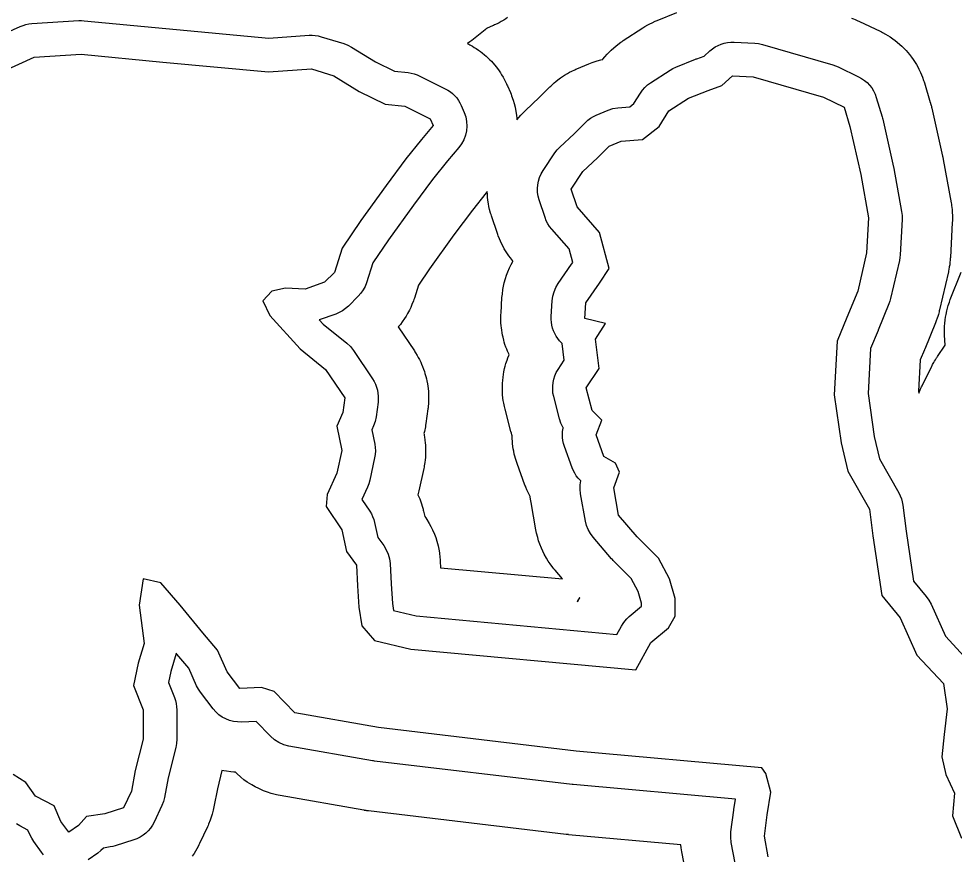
# Model space of a CAD drawing. Extents: x 1950930 to 2061844, y 904556 to 1017002.
# Drawn here: x 1986522 to 1988606, y 1003624 to 1005485 of the extents above; entities that cross this region are included whole.
import ezdxf

# ---------------------------------------------------------------- set-up
doc = ezdxf.new("R2010")
doc.units = 0
doc.layers.add('Exist Hydrographic Buffer Line', color=7, linetype='Continuous')
doc.layers.add('Exist Hydrographic Lake Shore', color=7, linetype='Continuous')

msp = doc.modelspace()

# ---------------------------------------------------------------- linework, layer by layer
at = {"layer": 'Exist Hydrographic Buffer Line'}
for points in [[(1987610.8, 1005487.7), (1987606.6, 1005484.9), (1987602.3, 1005482.2), (1987596.4, 1005478.8), (1987592, 1005476.3), (1987587.5, 1005474.1), (1987581.3, 1005471.2), (1987579, 1005470.1), (1987576.7, 1005469.1), (1987565.5, 1005464.4), (1987564.3, 1005463.4), (1987562.4, 1005461.8), (1987560.5, 1005460.2), (1987530.9, 1005436.5), (1987528.8, 1005434.9), (1987526.7, 1005433.3), (1987521.6, 1005429.6), (1987522.1, 1005429.4), (1987524.3, 1005428.2), (1987526.4, 1005427.1), (1987532.2, 1005423.9), (1987536.4, 1005421.4), (1987540.6, 1005418.7), (1987546, 1005415), (1987550, 1005412.2), (1987553.9, 1005409.2), (1987559, 1005405), (1987562.7, 1005401.8), (1987566.3, 1005398.5), (1987571.1, 1005393.9), (1987574.5, 1005390.4), (1987577.8, 1005386.7), (1987582.1, 1005381.7), (1987585.2, 1005378), (1987588.2, 1005374), (1987592, 1005368.7), (1987594.8, 1005364.6), (1987597.4, 1005360.5), (1987600.8, 1005354.8), (1987603.2, 1005350.5), (1987605.4, 1005346.2), (1987608.3, 1005340.2), (1987609.3, 1005338), (1987610.3, 1005335.7), (1987616.9, 1005320.5), (1987618.3, 1005316.9), (1987619.7, 1005313.2), (1987623.1, 1005303.4), (1987625.4, 1005295.9), (1987627.2, 1005288.4), (1987629.2, 1005278.1), (1987630.5, 1005270.4), (1987631.2, 1005262.7), (1987631.3, 1005259.8), (1987631.7, 1005260.3), (1987635.8, 1005265.4), (1987640.1, 1005270.2), (1987646.1, 1005276.5), (1987648.4, 1005278.8), (1987650.7, 1005281), (1987681, 1005309.4), (1987704.9, 1005333.3), (1987706.9, 1005335.2), (1987708.9, 1005337), (1987714.3, 1005342), (1987718.4, 1005345.5), (1987722.7, 1005348.9), (1987728.6, 1005353.3), (1987733.1, 1005356.4), (1987737.7, 1005359.4), (1987744, 1005363.1), (1987748.7, 1005365.8), (1987753.6, 1005368.3), (1987760.2, 1005371.4), (1987762.7, 1005372.6), (1987765.2, 1005373.7), (1987791.4, 1005384.6), (1987795.3, 1005386.1), (1987799.3, 1005387.6), (1987810.2, 1005391.1), (1987818.4, 1005393.5), (1987822.5, 1005394.3), (1987823.2, 1005395.3), (1987827.1, 1005400), (1987832.5, 1005406.1), (1987836.7, 1005410.6), (1987841.1, 1005414.8), (1987847.1, 1005420.3), (1987851.7, 1005424.3), (1987856.5, 1005428), (1987863.1, 1005432.9), (1987865.6, 1005434.6), (1987868.1, 1005436.3), (1987911.7, 1005464.7), (1987914, 1005466.1), (1987916.4, 1005467.6), (1987922.7, 1005471.3), (1987927.5, 1005473.9), (1987932.5, 1005476.3), (1987939.2, 1005479.4), (1987941.7, 1005480.5), (1987944.2, 1005481.5), (1987987.8, 1005499)], [(1986413.9, 1005417.7), (1986525.1, 1005467.9), (1986531.4, 1005470.4), (1986537.9, 1005472.3), (1986544.5, 1005473.6), (1986551.2, 1005474.4), (1986655.8, 1005480.9), (1986661.7, 1005481), (1986667.7, 1005480.7), (1986849.5, 1005463.3), (1987078.7, 1005442), (1987168.6, 1005448.2), (1987175.4, 1005448.3), (1987182.2, 1005447.9), (1987188.9, 1005446.8), (1987195.5, 1005445.1), (1987245.6, 1005429.8), (1987254.6, 1005426.4), (1987263.1, 1005421.9), (1987316.7, 1005388.9), (1987359.1, 1005368.1), (1987389.2, 1005365.1), (1987396, 1005364.1), (1987402.6, 1005362.5), (1987409.1, 1005360.3), (1987415.3, 1005357.5), (1987472, 1005329.2), (1987477.7, 1005326), (1987483.2, 1005322.3), (1987488.3, 1005318.2), (1987493, 1005313.6), (1987497.3, 1005308.6), (1987501.1, 1005303.2), (1987504.5, 1005297.6), (1987507.4, 1005291.7), (1987513.9, 1005276.4), (1987517.3, 1005266.5), (1987519.4, 1005256.3), (1987520, 1005245.9), (1987519.1, 1005235.5), (1987516.8, 1005225.4), (1987513.1, 1005215.6), (1987508.1, 1005206.4), (1987501.9, 1005198.1), (1987476.6, 1005168.5), (1987443.4, 1005127), (1987400.9, 1005069.6), (1987345.2, 1004992.4), (1987310.5, 1004941.2), (1987296.3, 1004896.9), (1987293.1, 1004888.6), (1987288.9, 1004880.8), (1987283.8, 1004873.4), (1987277.9, 1004866.8), (1987256.1, 1004845), (1987249.9, 1004839.4), (1987243, 1004834.5), (1987235.6, 1004830.4), (1987227.9, 1004827.2), (1987191.2, 1004814.3), (1987200.2, 1004804.4), (1987252.4, 1004762.2), (1987260.6, 1004754.6), (1987267.5, 1004745.7), (1987310, 1004682.5), (1987313.5, 1004676.7), (1987316.5, 1004670.6), (1987318.9, 1004664.3), (1987320.8, 1004657.7), (1987322, 1004651.1), (1987322.7, 1004644.3), (1987322.7, 1004637.5), (1987322.1, 1004630.8), (1987317.7, 1004598.1), (1987315.7, 1004588.1), (1987312.3, 1004578.4), (1987308.4, 1004569.3), (1987314.8, 1004537.6), (1987315.9, 1004530), (1987316.2, 1004522.3), (1987315.8, 1004514.6), (1987314.5, 1004507), (1987303.6, 1004456.8), (1987301.5, 1004449.2), (1987298.6, 1004441.8), (1987286.1, 1004414.2), (1987303.6, 1004387.9), (1987307.2, 1004382), (1987310.1, 1004375.9), (1987312.5, 1004369.5), (1987314.4, 1004362.9), (1987321.9, 1004329.6), (1987334.9, 1004311.4), (1987340.5, 1004302.2), (1987344.8, 1004292.4), (1987347.5, 1004282), (1987348.8, 1004271.4), (1987351, 1004226.3), (1987354, 1004182.4), (1987356.4, 1004166.8), (1987407.2, 1004154.5), (1987854.1, 1004113.6), (1987864.2, 1004131.8), (1987867.8, 1004137.8), (1987872, 1004143.3), (1987876.6, 1004148.4), (1987881.8, 1004153.1), (1987909.3, 1004176.1), (1987909.3, 1004182.7), (1987901.4, 1004208.9), (1987886.1, 1004238.1), (1987846.2, 1004278), (1987844.3, 1004280), (1987842.5, 1004282), (1987801.1, 1004330), (1987795.1, 1004338), (1987790.2, 1004346.8), (1987786.5, 1004356.1), (1987784, 1004365.8), (1987773.2, 1004426.9), (1987772.1, 1004436.9), (1987772.3, 1004446.9), (1987773.7, 1004455.4), (1987772, 1004457), (1987767.6, 1004461.8), (1987763.7, 1004466.9), (1987760.2, 1004472.4), (1987757.2, 1004478.2), (1987754.7, 1004484.2), (1987737.3, 1004532.2), (1987735.2, 1004538.7), (1987733.8, 1004545.4), (1987733, 1004552.2), (1987732.8, 1004559), (1987733.2, 1004565.8), (1987734.2, 1004572.6), (1987734.6, 1004574.1), (1987734, 1004575.1), (1987729.6, 1004584), (1987726.5, 1004593.4), (1987713.4, 1004643.6), (1987711.8, 1004651.2), (1987711.1, 1004658.9), (1987711.1, 1004666.7), (1987711.9, 1004674.5), (1987713.6, 1004682.1), (1987716, 1004689.5), (1987719.2, 1004696.6), (1987723.1, 1004703.3), (1987736.7, 1004724.3), (1987732.3, 1004761.8), (1987731.1, 1004762.9), (1987726.6, 1004767.6), (1987722.4, 1004772.7), (1987718.8, 1004778.1), (1987715.6, 1004783.8), (1987712.9, 1004789.8), (1987710.8, 1004796), (1987709.2, 1004802.4), (1987708.2, 1004808.9), (1987707.7, 1004815.4), (1987707.9, 1004822), (1987710, 1004856.9), (1987711.4, 1004867), (1987714.1, 1004876.9), (1987718.1, 1004886.4), (1987723.4, 1004895.2), (1987753.4, 1004938.1), (1987755.9, 1004941.8), (1987747.6, 1004972.7), (1987709.1, 1005016.2), (1987704.4, 1005022.1), (1987700.3, 1005028.4), (1987696.9, 1005035.2), (1987694.1, 1005042.2), (1987681, 1005081.4), (1987678.8, 1005089.6), (1987677.5, 1005098.1), (1987677.2, 1005106.6), (1987677.9, 1005115.1), (1987679.5, 1005123.4), (1987682, 1005131.6), (1987685.5, 1005139.4), (1987689.8, 1005146.7), (1987715.9, 1005186), (1987721.2, 1005192.9), (1987727.2, 1005199.2), (1987758.9, 1005228.8), (1987784.1, 1005254.1), (1987789.6, 1005259), (1987795.4, 1005263.4), (1987801.7, 1005267.2), (1987808.3, 1005270.3), (1987834.5, 1005281.2), (1987845.3, 1005284.8), (1987856.5, 1005286.7), (1987882.9, 1005289.1), (1987891.9, 1005296), (1987906.5, 1005319.3), (1987911.2, 1005326), (1987916.6, 1005332.1), (1987922.6, 1005337.6), (1987929.2, 1005342.4), (1987972.8, 1005370.8), (1987979.1, 1005374.5), (1987985.8, 1005377.5), (1988029.4, 1005395), (1988030.7, 1005395.5), (1988032, 1005396), (1988048.4, 1005401.8), (1988061.3, 1005413.6), (1988067, 1005418.2), (1988073.1, 1005422.3), (1988079.6, 1005425.8), (1988086.4, 1005428.6), (1988093.4, 1005430.8), (1988100.6, 1005432.2), (1988107.9, 1005433), (1988115.3, 1005433), (1988161.1, 1005430.8), (1988169.9, 1005429.9), (1988178.5, 1005427.9), (1988335.4, 1005382.1), (1988341.1, 1005380.2), (1988346.7, 1005377.8), (1988392.4, 1005356), (1988399.3, 1005352.3), (1988405.7, 1005347.8), (1988411.7, 1005342.8), (1988417.1, 1005337.1), (1988421.9, 1005330.9), (1988426, 1005324.3), (1988429.4, 1005317.2), (1988432, 1005309.8), (1988445.1, 1005266.2), (1988445.8, 1005263.7), (1988446.4, 1005261.1), (1988470.4, 1005154.3), (1988470.7, 1005152.8), (1988471, 1005151.2), (1988488.4, 1005055.3), (1988489.5, 1005046.6), (1988489.5, 1005037.7), (1988485.2, 1004959.2), (1988484.5, 1004952.8), (1988483.3, 1004946.5), (1988463.7, 1004861.5), (1988462.2, 1004855.7), (1988460.1, 1004850.1), (1988436.1, 1004791.2), (1988436, 1004790.9), (1988435.9, 1004790.6), (1988419.1, 1004750.2), (1988413.6, 1004650.5), (1988427.4, 1004554.5), (1988439.3, 1004504.9), (1988482.1, 1004428.9), (1988485.4, 1004422.5), (1988488, 1004415.8), (1988489.9, 1004408.8), (1988491.2, 1004401.7), (1988498.7, 1004343.5), (1988515.2, 1004231.8), (1988543.3, 1004197.8), (1988549.2, 1004189.6), (1988553.9, 1004180.7), (1988585.9, 1004109.2), (1988636.2, 1004055)], [(1988376.8, 1005486.3), (1988381, 1005484.8), (1988385.2, 1005483.1), (1988390.7, 1005480.8), (1988392.8, 1005479.9), (1988394.8, 1005478.9), (1988440.6, 1005457.1), (1988443.2, 1005455.8), (1988445.8, 1005454.5), (1988452.7, 1005450.7), (1988457.7, 1005447.8), (1988462.6, 1005444.6), (1988469.1, 1005440.2), (1988473.8, 1005436.8), (1988478.4, 1005433.1), (1988484.3, 1005428), (1988488.7, 1005424.1), (1988492.8, 1005420), (1988498.2, 1005414.3), (1988502.1, 1005410), (1988505.8, 1005405.5), (1988510.6, 1005399.3), (1988514, 1005394.6), (1988517.2, 1005389.7), (1988521.3, 1005383), (1988524.3, 1005377.9), (1988526.9, 1005372.7), (1988530.3, 1005365.7), (1988532.7, 1005360.4), (1988534.8, 1005354.9), (1988537.4, 1005347.5), (1988538.4, 1005344.8), (1988539.3, 1005342), (1988552.3, 1005298.4), (1988552.6, 1005297.4), (1988552.9, 1005296.5), (1988553.6, 1005293.9), (1988554.1, 1005292), (1988554.6, 1005290.1), (1988555.2, 1005287.5), (1988555.5, 1005286.6), (1988555.7, 1005285.6), (1988579.7, 1005178.8), (1988579.8, 1005178.2), (1988579.9, 1005177.6), (1988580.2, 1005176.1), (1988580.5, 1005175), (1988580.7, 1005173.9), (1988581, 1005172.4), (1988581.1, 1005171.8), (1988581.2, 1005171.3), (1988598.6, 1005075.3), (1988599.2, 1005072.1), (1988599.6, 1005068.8), (1988600.7, 1005060.1), (1988601.3, 1005053.5), (1988601.5, 1005046.9), (1988601.5, 1005038.1), (1988601.5, 1005034.8), (1988601.3, 1005031.5), (1988597, 1004953), (1988596.8, 1004950.6), (1988596.6, 1004948.2), (1988596, 1004941.9), (1988595.4, 1004937.1), (1988594.6, 1004932.4), (1988593.5, 1004926.1), (1988593, 1004923.7), (1988592.5, 1004921.4), (1988572.9, 1004836.3), (1988572.3, 1004834.2), (1988571.8, 1004832), (1988570.2, 1004826.2), (1988568.9, 1004821.9), (1988567.5, 1004817.7), (1988565.5, 1004812), (1988564.7, 1004809.9), (1988563.9, 1004807.8), (1988539.9, 1004749), (1988539.8, 1004748.9), (1988539.8, 1004748.8), (1988539.7, 1004748.5), (1988539.6, 1004748.3), (1988539.5, 1004748.1), (1988539.4, 1004747.8), (1988539.4, 1004747.7), (1988539.3, 1004747.6), (1988529.9, 1004724.9), (1988526.1, 1004655.4), (1988526.7, 1004651.1), (1988528.2, 1004654.8), (1988531.4, 1004662.1), (1988532.6, 1004664.9), (1988533.9, 1004667.6), (1988555.7, 1004711.2), (1988556.5, 1004712.8), (1988557.4, 1004714.5), (1988559.8, 1004719), (1988561.7, 1004722.2), (1988563.6, 1004725.5), (1988566.3, 1004729.7), (1988567.4, 1004731.3), (1988568.4, 1004732.9), (1988585.5, 1004758), (1988584.2, 1004780.2), (1988584.1, 1004783.2), (1988584, 1004786.2), (1988584, 1004794.3), (1988584.1, 1004800.4), (1988584.6, 1004806.4), (1988585.4, 1004814.5), (1988586.2, 1004820.5), (1988587.3, 1004826.4), (1988589, 1004834.4), (1988590.5, 1004840.3), (1988592.2, 1004846.1), (1988594.8, 1004853.8), (1988595.8, 1004856.6), (1988596.8, 1004859.5), (1988620.8, 1004920.5)], [(1988117.6, 1003604), (1988108.9, 1003649.8), (1988107.6, 1003661.8), (1988108.2, 1003673.9), (1988114.8, 1003721.9), (1988114.9, 1003722.5), (1988114.9, 1003723), (1988118.5, 1003746.4), (1987756.4, 1003778.8), (1987755.3, 1003778.9), (1987754.2, 1003779), (1987314.1, 1003831.3), (1987312, 1003831.6), (1987310, 1003832), (1987123.7, 1003864.7), (1987112.1, 1003867.6), (1987101.2, 1003872.4), (1987091.2, 1003878.8), (1987082.4, 1003886.8), (1987051, 1003919.6), (1987018, 1003918.1), (1987009, 1003918.3), (1987000, 1003919.5), (1986991.3, 1003921.8), (1986982.9, 1003925.1), (1986975, 1003929.4), (1986967.6, 1003934.6), (1986960.9, 1003940.7), (1986955, 1003947.5), (1986926.7, 1003984.6), (1986921.9, 1003991.6), (1986918, 1003999.1), (1986900.4, 1004037.9), (1986874.2, 1004069.3), (1986874, 1004069.5), (1986873.8, 1004069.8), (1986872.7, 1004071.1), (1986860.7, 1004031), (1986855.2, 1004006.1), (1986868.5, 1003972.9), (1986870.8, 1003966.2), (1986872.5, 1003959.2), (1986873.5, 1003952.2), (1986873.9, 1003945.1), (1986873.9, 1003879.7), (1986873.3, 1003870.5), (1986871.6, 1003861.5), (1986854.7, 1003793.8), (1986846.4, 1003750.1), (1986844.1, 1003740.9), (1986840.6, 1003732.2), (1986823.2, 1003695.1), (1986819.5, 1003688.3), (1986815.2, 1003681.9), (1986810.2, 1003676), (1986804.7, 1003670.6), (1986798.6, 1003665.8), (1986792.1, 1003661.6), (1986785.1, 1003658.2), (1986777.9, 1003655.5), (1986736.5, 1003642.4), (1986731.1, 1003640.9), (1986725.6, 1003639.9), (1986710.7, 1003637.5), (1986704.9, 1003631.8), (1986698.1, 1003626.3), (1986676.3, 1003611.1)], [(1988007.6, 1003583), (1987998.9, 1003628.8), (1987998.1, 1003633.3), (1987997.5, 1003637.8), (1987996.8, 1003644.8), (1987746.4, 1003667.2), (1987746, 1003667.3), (1987745.6, 1003667.3), (1987744.5, 1003667.4), (1987743.7, 1003667.5), (1987742.9, 1003667.6), (1987741.8, 1003667.7), (1987741.4, 1003667.8), (1987741, 1003667.8), (1987300.9, 1003720.1), (1987300.1, 1003720.2), (1987299.3, 1003720.3), (1987297.3, 1003720.6), (1987295.7, 1003720.8), (1987294.2, 1003721.1), (1987292.1, 1003721.4), (1987291.4, 1003721.5), (1987290.6, 1003721.6), (1987104.3, 1003754.3), (1987099.9, 1003755.2), (1987095.6, 1003756.2), (1987084.1, 1003759.2), (1987075.6, 1003761.8), (1987067.3, 1003765), (1987056.4, 1003769.8), (1987048.4, 1003773.7), (1987040.7, 1003778.2), (1987030.7, 1003784.6), (1987023.4, 1003789.7), (1987016.6, 1003795.3), (1987007.7, 1003803.3), (1987004.4, 1003806.3), (1987004.3, 1003806.4), (1987000.6, 1003806.6), (1986993.9, 1003807.3), (1986984.9, 1003808.5), (1986978.3, 1003809.6), (1986974.3, 1003810.5), (1986964.2, 1003769.7), (1986956.4, 1003729.1), (1986955.7, 1003725.7), (1986954.9, 1003722.2), (1986952.6, 1003713.1), (1986950.6, 1003706.4), (1986948.2, 1003699.7), (1986944.7, 1003691), (1986943.4, 1003687.7), (1986941.9, 1003684.5), (1986924.5, 1003647.4), (1986923.3, 1003644.8), (1986921.9, 1003642.3), (1986918.3, 1003635.5), (1986915.4, 1003630.4), (1986912.3, 1003625.6), (1986908, 1003619.2)], [(1986577.2, 1003622.7), (1986572.6, 1003628.4), (1986555.2, 1003652.4), (1986550.8, 1003659.2), (1986547.1, 1003666.4), (1986542.4, 1003677.3), (1986524.2, 1003686.8), (1986516.8, 1003691.3)]]:
    msp.add_lwpolyline(points, dxfattribs=at)
for points in [[(1987733.3, 1004237.1), (1987716.3, 1004256.8), (1987713.9, 1004259.7), (1987711.6, 1004262.7), (1987705.6, 1004270.7), (1987701.3, 1004276.8), (1987697.4, 1004283.2), (1987692.5, 1004292), (1987689, 1004298.6), (1987686, 1004305.5), (1987682.3, 1004314.8), (1987679.8, 1004321.9), (1987677.8, 1004329.1), (1987675.4, 1004338.8), (1987674.5, 1004342.5), (1987673.8, 1004346.2), (1987662.9, 1004407.2), (1987662.3, 1004410.9), (1987661.8, 1004414.6), (1987661.2, 1004420), (1987660.8, 1004420.9), (1987657.8, 1004426.6), (1987655.6, 1004431), (1987653.7, 1004435.4), (1987651.2, 1004441.4), (1987650.3, 1004443.7), (1987649.4, 1004446), (1987632, 1004493.9), (1987631.2, 1004496.3), (1987630.4, 1004498.8), (1987628.3, 1004505.3), (1987626.9, 1004510.2), (1987625.7, 1004515.2), (1987624.3, 1004521.8), (1987623.3, 1004526.8), (1987622.6, 1004531.9), (1987621.8, 1004538.7), (1987621.3, 1004543.8), (1987621, 1004548.8), (1987620.8, 1004555.7), (1987620.8, 1004556.2), (1987620.2, 1004558), (1987619.1, 1004561.6), (1987618.1, 1004565.2), (1987605, 1004615.3), (1987604.3, 1004618.1), (1987603.7, 1004621), (1987602.1, 1004628.6), (1987601.1, 1004634.3), (1987600.4, 1004640.1), (1987599.6, 1004647.8), (1987599.2, 1004653.6), (1987599.1, 1004659.5), (1987599.1, 1004667.2), (1987599.3, 1004673.1), (1987599.8, 1004678.9), (1987600.6, 1004686.6), (1987601.4, 1004692.4), (1987602.5, 1004698.1), (1987604.1, 1004705.7), (1987605.5, 1004711.3), (1987607.1, 1004716.9), (1987609.6, 1004724.3), (1987611.5, 1004729.8), (1987613.7, 1004735.2), (1987614.2, 1004736.2), (1987613.3, 1004738.3), (1987610.6, 1004744.3), (1987608.7, 1004748.8), (1987607, 1004753.4), (1987604.9, 1004759.6), (1987603.4, 1004764.3), (1987602.1, 1004769), (1987600.5, 1004775.4), (1987599.4, 1004780.1), (1987598.6, 1004785), (1987597.5, 1004791.4), (1987596.9, 1004796.3), (1987596.4, 1004801.2), (1987596, 1004807.7), (1987595.8, 1004812.6), (1987595.7, 1004817.5), (1987595.9, 1004824.1), (1987595.9, 1004826.5), (1987596.1, 1004829), (1987598.2, 1004863.8), (1987598.6, 1004867.7), (1987599, 1004871.5), (1987600.3, 1004881.7), (1987601.6, 1004889.2), (1987603.4, 1004896.7), (1987606.1, 1004906.6), (1987608.4, 1004913.9), (1987611.1, 1004921.1), (1987615.2, 1004930.5), (1987618.5, 1004937.4), (1987622.2, 1004944.1), (1987622.7, 1004945), (1987621.5, 1004946.3), (1987616.8, 1004952.2), (1987613.4, 1004956.7), (1987610.3, 1004961.4), (1987606.2, 1004967.7), (1987603.2, 1004972.5), (1987600.6, 1004977.5), (1987597.1, 1004984.2), (1987594.7, 1004989.3), (1987592.5, 1004994.5), (1987589.8, 1005001.5), (1987588.8, 1005004.1), (1987587.9, 1005006.8), (1987574.8, 1005046), (1987573.8, 1005049.1), (1987572.9, 1005052.1), (1987570.7, 1005060.3), (1987569.2, 1005066.5), (1987568.1, 1005072.8), (1987566.8, 1005081.2), (1987566, 1005087.5), (1987565.6, 1005093.9), (1987565.4, 1005100), (1987562.9, 1005097.1), (1987532.2, 1005058.7), (1987491.3, 1005003.5), (1987436.9, 1004928.1), (1987412.2, 1004891.7), (1987403, 1004862.8), (1987401.9, 1004859.7), (1987400.8, 1004856.5), (1987397.6, 1004848.2), (1987395, 1004842.1), (1987392, 1004836.1), (1987387.9, 1004828.3), (1987384.6, 1004822.5), (1987380.9, 1004816.9), (1987375.9, 1004809.6), (1987371.9, 1004804.2), (1987367.6, 1004799.1), (1987367, 1004798.4), (1987403, 1004745), (1987404.4, 1004742.8), (1987405.7, 1004740.7), (1987409.2, 1004734.9), (1987411.8, 1004730.5), (1987414.1, 1004726), (1987417.1, 1004719.9), (1987419.2, 1004715.3), (1987421.1, 1004710.6), (1987423.6, 1004704.3), (1987425.3, 1004699.5), (1987426.7, 1004694.7), (1987428.6, 1004688.1), (1987429.8, 1004683.2), (1987430.9, 1004678.3), (1987432.1, 1004671.6), (1987432.9, 1004666.6), (1987433.5, 1004661.6), (1987434.2, 1004654.8), (1987434.5, 1004649.8), (1987434.7, 1004644.7), (1987434.7, 1004637.9), (1987434.6, 1004632.8), (1987434.3, 1004627.8), (1987433.7, 1004621), (1987433.4, 1004618.5), (1987433.1, 1004616), (1987428.8, 1004583.3), (1987428.2, 1004579.5), (1987427.5, 1004575.8), (1987425.5, 1004565.8), (1987424.3, 1004560.9), (1987424.6, 1004559.6), (1987425.1, 1004556.7), (1987425.6, 1004553.9), (1987426.7, 1004546.3), (1987427.4, 1004540.6), (1987427.8, 1004534.8), (1987428.1, 1004527.1), (1987428.2, 1004521.4), (1987428, 1004515.6), (1987427.6, 1004507.9), (1987427.1, 1004502.2), (1987426.3, 1004496.5), (1987425, 1004488.9), (1987424.5, 1004486), (1987424, 1004483.2), (1987413.1, 1004433.1), (1987412.4, 1004430.2), (1987411.6, 1004427.3), (1987410.9, 1004424.7), (1987413.1, 1004420.1), (1987415, 1004415.3), (1987417.4, 1004408.9), (1987419.1, 1004404.1), (1987420.5, 1004399.2), (1987422.3, 1004392.7), (1987423, 1004390.2), (1987423.6, 1004387.7), (1987426.1, 1004376.4), (1987428.4, 1004373.1), (1987430.5, 1004369.8), (1987436.1, 1004360.6), (1987440, 1004353.6), (1987443.5, 1004346.4), (1987447.7, 1004336.5), (1987450.6, 1004329.1), (1987452.9, 1004321.4), (1987455.7, 1004311), (1987457.5, 1004303.2), (1987458.8, 1004295.3), (1987460, 1004284.7), (1987460.4, 1004280.7), (1987460.7, 1004276.7), (1987461.4, 1004262)], [(1987766.2, 1004186.1), (1987767.4, 1004188.3), (1987768.8, 1004190.5), (1987771.3, 1004194.6), (1987771, 1004194.8)]]:
    msp.add_lwpolyline(points, close=True, dxfattribs=at)
at = {"layer": 'Exist Hydrographic Lake Shore'}
for points in [[(1986444.8, 1005349.3), (1986555.9, 1005399.5), (1986660.5, 1005406), (1986842.5, 1005388.6), (1987077.8, 1005366.8), (1987173.7, 1005373.3), (1987223.8, 1005358.1), (1987280.4, 1005323.2), (1987338.2, 1005294.8), (1987381.8, 1005290.5), (1987438.4, 1005262.1), (1987445, 1005246.9), (1987418.8, 1005216.3), (1987383.9, 1005172.7), (1987340.4, 1005113.9), (1987283.7, 1005035.4), (1987242.3, 1004974.3), (1987224.9, 1004919.8), (1987203.1, 1004898), (1987159.5, 1004882.7), (1987115.9, 1004884.9), (1987085.4, 1004878.4), (1987065.8, 1004856.5), (1987081.1, 1004823.8), (1987148.6, 1004749.7), (1987205.3, 1004703.9), (1987247.8, 1004640.7), (1987243.4, 1004608), (1987230.3, 1004577.4), (1987241.2, 1004522.9), (1987230.3, 1004472.8), (1987208.5, 1004424.8), (1987206.4, 1004398.6), (1987241.2, 1004346.3), (1987252.1, 1004298.3), (1987273.9, 1004267.8), (1987276.1, 1004222), (1987279.4, 1004174), (1987285.9, 1004132.6), (1987314.2, 1004099.9), (1987394.8, 1004080.3), (1987896, 1004034.5), (1987929.8, 1004095.5), (1987969, 1004128.2), (1987984.3, 1004154.4), (1987984.3, 1004193.7), (1987971.2, 1004237.3), (1987947.2, 1004283.1), (1987899.3, 1004331), (1987857.9, 1004379), (1987847, 1004440.1), (1987860.1, 1004474.9), (1987851.3, 1004494.6), (1987825.2, 1004509.8), (1987807.8, 1004557.8), (1987820.8, 1004590.5), (1987799, 1004612.3), (1987786, 1004662.5), (1987814.3, 1004706.1), (1987806.7, 1004771.5), (1987828.5, 1004806.4), (1987782.7, 1004817.3), (1987784.9, 1004852.2), (1987815.4, 1004895.8), (1987837.2, 1004928.5), (1987815.4, 1005009.2), (1987765.3, 1005065.9)], [(1987765.3, 1005065.9), (1987752.2, 1005105.1), (1987778.3, 1005144.4), (1987811, 1005174.9), (1987837.2, 1005201.1), (1987863.3, 1005212), (1987911.3, 1005216.3), (1987948.3, 1005244.7), (1987970.1, 1005279.6), (1988013.7, 1005307.9), (1988057.3, 1005325.4), (1988087.8, 1005336.3), (1988111.7, 1005358.1), (1988157.5, 1005355.9), (1988314.4, 1005310.1), (1988360.1, 1005288.3), (1988373.2, 1005244.7), (1988397.2, 1005137.8), (1988414.6, 1005041.9), (1988410.3, 1004963.4), (1988390.7, 1004878.4), (1988366.7, 1004819.5), (1988344.9, 1004767.1), (1988338.4, 1004647.2), (1988353.6, 1004540.4), (1988368.9, 1004477.1), (1988416.8, 1004392.1), (1988424.4, 1004333.2), (1988444, 1004200.2), (1988485.4, 1004150), (1988522.5, 1004067.2), (1988581.3, 1004004), (1988590, 1003947.3), (1988583.5, 1003890.6), (1988578.1, 1003840.4), (1988586.8, 1003801.2), (1988606.4, 1003759.7), (1988602, 1003709.6), (1988621.6, 1003659.4)], [(1988191.3, 1003618), (1988182.6, 1003663.8), (1988189.1, 1003711.8), (1988196.7, 1003761.9), (1988185.8, 1003803.3), (1988177.1, 1003816.4), (1987763.1, 1003853.5), (1987322.9, 1003905.8), (1987136.6, 1003938.5), (1987090.9, 1003986.5), (1987062.5, 1003995.2), (1987014.6, 1003993), (1986986.3, 1004030.1), (1986964.5, 1004078.1), (1986931.8, 1004117.3), (1986881.7, 1004178.4), (1986838.1, 1004228.5), (1986798.9, 1004237.3), (1986790.2, 1004178.4), (1986801.1, 1004093.4), (1986788, 1004049.7), (1986777.1, 1003999.6), (1986798.9, 1003945.1), (1986798.9, 1003879.7), (1986781.4, 1003809.9), (1986772.7, 1003764.1), (1986755.3, 1003727), (1986713.9, 1003713.9), (1986672.5, 1003707.4), (1986655.1, 1003687.8), (1986633.3, 1003672.5), (1986615.8, 1003696.5), (1986600.6, 1003731.4), (1986559.2, 1003753.2), (1986537.4, 1003783.7), (1986509.1, 1003801.2)]]:
    msp.add_lwpolyline(points, dxfattribs=at)

doc.saveas('drawing.dxf')
